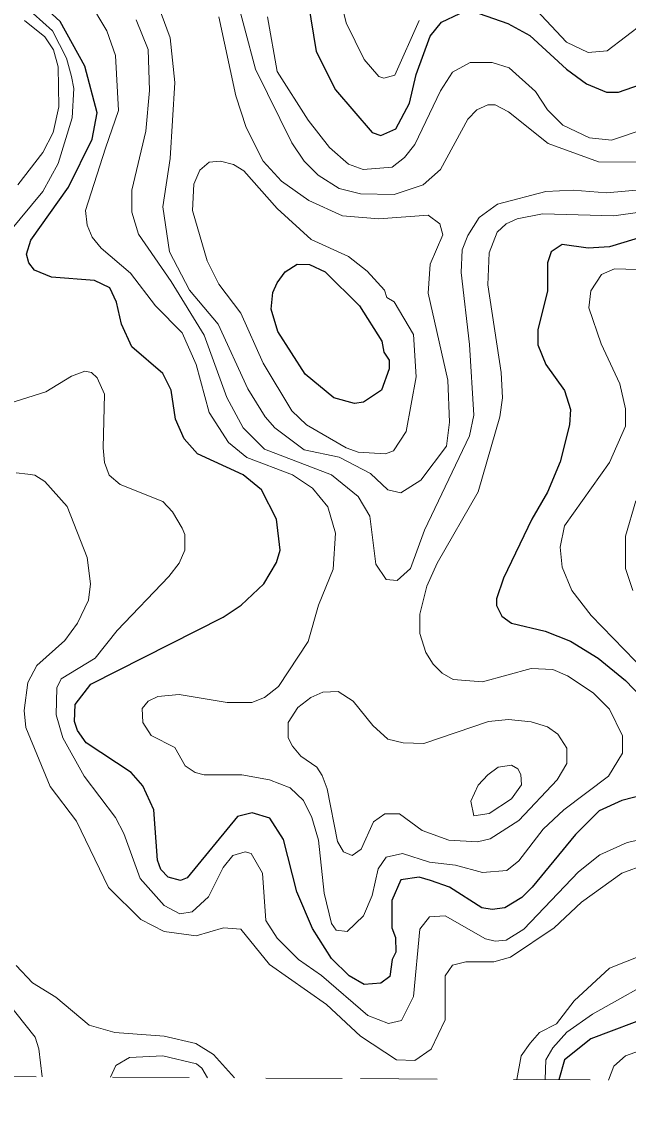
# Model space of a CAD drawing. Extents: x 577 to 602.9, y 7483.8 to 7511.6.
# Drawn here: x 589.137 to 589.93, y 7483.83 to 7485.238 of the extents above; entities that cross this region are included whole.
import ezdxf

# ---------------------------------------------------------------- set-up
doc = ezdxf.new("R2010")
doc.units = 0
doc.header["$LTSCALE"] = 0.032
doc.linetypes.add('SHORT_DASHED', pattern=[2.7, 1.5, -1.2])
for name, color, linetype, lineweight in [('1', 7, 'Continuous', 25), ('2', 7, 'Continuous', 13), ('62', 7, 'SHORT_DASHED', 13)]:
    doc.layers.add(name, color=color, linetype=linetype, lineweight=lineweight)

msp = doc.modelspace()

# ---------------------------------------------------------------- linework, layer by layer
at = {"layer": '1'}
for points in [[(589.3287, 7484.1209), (589.3191, 7484.1312), (589.3144, 7484.1432), (589.3096, 7484.2092), (589.2953, 7484.2402), (589.2802, 7484.2577), (589.2213, 7484.2966), (589.2102, 7484.3125), (589.2062, 7484.3245), (589.207, 7484.3467), (589.2277, 7484.373), (589.4002, 7484.4604), (589.4241, 7484.4763), (589.4535, 7484.5042), (589.4702, 7484.532), (589.475, 7484.5479), (589.4702, 7484.5885), (589.4503, 7484.6266), (589.4265, 7484.6465), (589.3668, 7484.6736), (589.3493, 7484.6934), (589.3382, 7484.7189), (589.3326, 7484.757), (589.3215, 7484.7785), (589.281, 7484.8135), (589.2674, 7484.8429), (589.2611, 7484.8716), (589.2523, 7484.8906), (589.2324, 7484.9002), (589.176, 7484.9042), (589.1537, 7484.9137), (589.1466, 7484.9232), (589.1434, 7484.9344), (589.149, 7484.9527), (589.1983, 7485.0218), (589.2293, 7485.0847), (589.2356, 7485.1189), (589.2197, 7485.1801), (589.1873, 7485.238), (589.1402, 7485.2819)], [(589.5116, 7485.2628), (589.5219, 7485.1992), (589.5473, 7485.1491), (589.595, 7485.0934), (589.6062, 7485.0894), (589.6261, 7485.0982), (589.6436, 7485.1316), (589.6523, 7485.1689), (589.6706, 7485.219), (589.6857, 7485.2373), (589.7096, 7485.2485)], [(589.735, 7485.2485), (589.7724, 7485.2357), (589.801, 7485.2198), (589.8487, 7485.1761), (589.875, 7485.157), (589.9012, 7485.1459), (589.9169, 7485.1461)], [(589.9169, 7485.1461), (589.9831, 7485.1689)], [(590.0101, 7484.9757), (589.9052, 7484.9439), (589.8773, 7484.9423), (589.8431, 7484.9471), (589.8288, 7484.9376), (589.8241, 7484.9232), (589.8241, 7484.8867), (589.8113, 7484.8358), (589.8113, 7484.8159), (589.8217, 7484.7904), (589.8463, 7484.7563), (589.8543, 7484.7316), (589.8527, 7484.7117), (589.8408, 7484.6632), (589.8241, 7484.6235), (589.8034, 7484.5885), (589.7668, 7484.5113), (589.7573, 7484.4843), (589.7573, 7484.4756), (589.7644, 7484.462), (589.7771, 7484.4525), (589.8209, 7484.4422), (589.8543, 7484.4294), (589.8901, 7484.4072), (589.9258, 7484.3777), (589.9775, 7484.3245)], [(590.321, 7484.2815), (590.3083, 7484.2243), (590.2869, 7484.1964), (590.2797, 7484.1289), (590.2646, 7484.0899), (590.2415, 7484.0644), (590.1867, 7484.0255), (590.1517, 7484.0104), (590.0411, 7483.9786), (589.964, 7483.9412), (589.8805, 7483.9102), (589.8463, 7483.8824), (589.8387, 7483.8566)], [(589.9958, 7484.2402), (589.9211, 7484.2211), (589.8916, 7484.2076), (589.8606, 7484.1766), (589.8042, 7484.1082), (589.7907, 7484.0947), (589.7684, 7484.0811), (589.7517, 7484.0788), (589.7382, 7484.0811), (589.696, 7484.1082), (589.6714, 7484.1169), (589.6563, 7484.1209), (589.6324, 7484.1177), (589.6205, 7484.0907), (589.6205, 7484.0549), (589.6253, 7484.0422), (589.6261, 7484.0231), (589.6213, 7484.0136), (589.6181, 7483.9913), (589.6062, 7483.9825), (589.5847, 7483.981), (589.5648, 7483.9921), (589.5418, 7484.0151), (589.5171, 7484.0541), (589.4964, 7484.1018), (589.479, 7484.1702), (589.4615, 7484.198), (589.4384, 7484.2052), (589.4193, 7484.2004), (589.3533, 7484.1201), (589.3446, 7484.1169), (589.3287, 7484.1209)]]:
    msp.add_lwpolyline(points, dxfattribs=at)
msp.add_lwpolyline([(589.5784, 7484.8669), (589.6078, 7484.8207), (589.6102, 7484.8063), (589.6173, 7484.796), (589.6173, 7484.7849), (589.607, 7484.757), (589.5839, 7484.7411), (589.572, 7484.7396), (589.545, 7484.7467), (589.5076, 7484.7777), (589.4718, 7484.8334), (589.463, 7484.8628), (589.4654, 7484.8843), (589.471, 7484.897), (589.4813, 7484.9113), (589.4972, 7484.9216), (589.5131, 7484.9209), (589.5338, 7484.9113)], close=True, dxfattribs=at)
at = {"layer": '2'}
for points in [[(589.4137, 7485.2842), (589.4424, 7485.1761), (589.4901, 7485.0799), (589.506, 7485.056), (589.5243, 7485.0377), (589.5521, 7485.0202), (589.5799, 7485.0131), (589.6237, 7485.0123), (589.6618, 7485.025), (589.6841, 7485.0449), (589.7199, 7485.1109), (589.7318, 7485.1228), (589.7461, 7485.1292), (589.7557, 7485.1292), (589.7732, 7485.1204), (589.8249, 7485.0791), (589.8909, 7485.0552), (589.9457, 7485.0544)], [(589.2245, 7485.266), (589.2484, 7485.2262), (589.2595, 7485.1936), (589.2635, 7485.122), (589.2468, 7485.0727)], [(589.3947, 7485.2445), (589.4169, 7485.1411), (589.4304, 7485.0998), (589.4527, 7485.056), (589.4766, 7485.0298), (589.5124, 7485.0043), (589.5561, 7484.9845), (589.6038, 7484.9805), (589.6682, 7484.9853), (589.6833, 7484.9741), (589.6873, 7484.9598), (589.6706, 7484.9216), (589.6682, 7484.8835), (589.6937, 7484.7698), (589.696, 7484.7149), (589.6921, 7484.6839), (589.6587, 7484.6394), (589.6324, 7484.6227), (589.6157, 7484.6266), (589.5927, 7484.6481), (589.5521, 7484.6696), (589.506, 7484.6791), (589.4678, 7484.7077), (589.4551, 7484.7221), (589.4328, 7484.7586), (589.3939, 7484.8429), (589.3565, 7484.8875), (589.3303, 7484.9376), (589.3215, 7484.9964), (589.3311, 7485.0592), (589.3374, 7485.1586), (589.3311, 7485.2167), (589.312, 7485.2691)], [(589.5537, 7485.2668), (589.5609, 7485.2365), (589.5847, 7485.1888), (589.6038, 7485.1666), (589.6102, 7485.1642), (589.6245, 7485.1682), (589.6563, 7485.2397)], [(589.1052, 7484.9447), (589.1649, 7485.0163), (589.1847, 7485.0529), (589.203, 7485.1125), (589.2054, 7485.1507), (589.2022, 7485.1666), (589.1959, 7485.1904), (589.1776, 7485.2262), (589.1521, 7485.2485)], [(589.8026, 7485.2604), (589.8487, 7485.2111), (589.8773, 7485.1976), (589.902, 7485.2), (589.9497, 7485.2365)], [(589.141, 7485.2397), (589.1674, 7485.2181), (589.1788, 7485.2013), (589.1848, 7485.1791), (589.1855, 7485.1268), (589.1784, 7485.0934), (589.1649, 7485.0672), (589.1323, 7485.025)], [(589.9648, 7485.0202), (589.9012, 7485.0147), (589.8575, 7485.0179), (589.8217, 7485.0163), (589.7589, 7484.9996), (589.735, 7484.9821), (589.7199, 7484.959), (589.7127, 7484.9399), (589.7111, 7484.9105), (589.7223, 7484.8167), (589.7278, 7484.7244), (589.7223, 7484.6974), (589.6634, 7484.5742), (589.6451, 7484.5241), (589.6277, 7484.5082), (589.6133, 7484.5097), (589.5998, 7484.5296), (589.5919, 7484.5924), (589.5768, 7484.6179), (589.5418, 7484.6465), (589.4543, 7484.6799), (589.4265, 7484.7077), (589.405, 7484.7475), (589.3756, 7484.8286), (589.3326, 7484.8986), (589.2897, 7484.9606), (589.281, 7484.9892), (589.281, 7485.0179), (589.2992, 7485.095), (589.304, 7485.1483), (589.3024, 7485.2015), (589.2865, 7485.2405)], [(589.9918, 7485.1117), (589.9076, 7485.0831), (589.8789, 7485.0862), (589.8439, 7485.1029), (589.8241, 7485.1228), (589.8082, 7485.1467), (589.774, 7485.1777), (589.7517, 7485.1848), (589.7231, 7485.1848), (589.7, 7485.1721), (589.6841, 7485.1475), (589.6507, 7485.0775), (589.6372, 7485.0608), (589.6213, 7485.0481), (589.5831, 7485.0449), (589.564, 7485.0521), (589.5394, 7485.0735), (589.5116, 7485.1093), (589.471, 7485.1729), (589.4583, 7485.2445)], [(589.2468, 7485.0727), (589.2205, 7484.9916), (589.2229, 7484.9725), (589.2293, 7484.9566), (589.2412, 7484.9423), (589.2794, 7484.9097), (589.312, 7484.8668), (589.347, 7484.8318), (589.3652, 7484.7904), (589.3819, 7484.7276), (589.4074, 7484.6887), (589.4312, 7484.6688), (589.4909, 7484.6465), (589.5171, 7484.629), (589.537, 7484.6044), (589.5473, 7484.5702), (589.5442, 7484.5233), (589.5251, 7484.4763), (589.5116, 7484.4286), (589.4726, 7484.3698), (589.4543, 7484.3555), (589.4376, 7484.3491), (589.4058, 7484.3491), (589.343, 7484.3595), (589.3151, 7484.3571), (589.3024, 7484.3507), (589.2945, 7484.3412), (589.2953, 7484.3229), (589.3064, 7484.3062), (589.3374, 7484.2903), (589.3509, 7484.2664), (589.3637, 7484.2577), (589.3756, 7484.2545), (589.4249, 7484.2545), (589.4607, 7484.2481), (589.4877, 7484.2378), (589.5052, 7484.2211), (589.5163, 7484.1988), (589.5251, 7484.1694), (589.5322, 7484.1002), (589.5418, 7484.0605), (589.5481, 7484.0517), (589.5624, 7484.0501), (589.5839, 7484.0708), (589.595, 7484.097), (589.603, 7484.132), (589.6133, 7484.1471), (589.6348, 7484.1519), (589.6698, 7484.1408), (589.704, 7484.1368), (589.739, 7484.1273), (589.7708, 7484.1297), (589.7867, 7484.1424), (589.8185, 7484.1837), (589.8455, 7484.2092), (589.9036, 7484.2529), (589.9219, 7484.2831), (589.9219, 7484.3054), (589.9052, 7484.3404), (589.8837, 7484.3618), (589.8503, 7484.3841), (589.8312, 7484.3921), (589.8026, 7484.3936), (589.739, 7484.3762), (589.7008, 7484.3793), (589.6865, 7484.3873), (589.6746, 7484.3992), (589.665, 7484.4143), (589.6571, 7484.439), (589.6571, 7484.4644), (589.6666, 7484.501), (589.6801, 7484.5312), (589.7334, 7484.6243), (589.762, 7484.7221), (589.7652, 7484.7467), (589.7636, 7484.7801), (589.7461, 7484.8946), (589.7477, 7484.936), (589.7581, 7484.963), (589.77, 7484.9741), (589.7843, 7484.9805), (589.8177, 7484.9869), (589.9107, 7484.9845), (590.0403, 7485.0028)], [(590.0141, 7484.9121), (589.9115, 7484.9153), (589.8948, 7484.9081), (589.8805, 7484.8867), (589.8781, 7484.8644), (589.894, 7484.8175), (589.9187, 7484.765), (589.9258, 7484.7324), (589.9258, 7484.7101), (589.9052, 7484.6624), (589.8463, 7484.5797), (589.8408, 7484.5519), (589.8431, 7484.5256), (589.8559, 7484.4954), (589.8813, 7484.4628), (589.9672, 7484.3738)], [(589.1911, 7484.303), (589.1824, 7484.3332), (589.1831, 7484.3682), (589.1887, 7484.3801), (589.2332, 7484.4072), (589.2619, 7484.443), (589.3295, 7484.5137), (589.343, 7484.5312), (589.3501, 7484.5479), (589.3501, 7484.5686), (589.347, 7484.5765), (589.3342, 7484.598), (589.3215, 7484.6115), (589.2658, 7484.6338), (589.2515, 7484.6457), (589.2452, 7484.6624), (589.2436, 7484.6815), (589.2452, 7484.7515), (589.2356, 7484.7729), (589.2285, 7484.7801), (589.2197, 7484.7817), (589.2022, 7484.7753), (589.1688, 7484.7547), (589.1203, 7484.7396)], [(589.1299, 7484.6489), (589.145, 7484.6473)], [(589.145, 7484.6473), (589.1545, 7484.6457), (589.1672, 7484.6378), (589.1967, 7484.6052), (589.2229, 7484.5384), (589.2269, 7484.5042), (589.2245, 7484.4827), (589.2102, 7484.4525), (589.1935, 7484.4302), (589.1569, 7484.3976), (589.145, 7484.3754), (589.1402, 7484.3388), (589.1426, 7484.3165), (589.1744, 7484.2394), (589.2086, 7484.1941), (589.2507, 7484.1074), (589.2929, 7484.066), (589.3231, 7484.0501), (589.3652, 7484.0446), (589.401, 7484.0549), (589.4233, 7484.0533), (589.4607, 7484.0072), (589.5354, 7483.9547), (589.5799, 7483.9134), (589.6269, 7483.8824), (589.6507, 7483.8816), (589.6722, 7483.8967), (589.6905, 7483.9348), (589.6905, 7483.9921), (589.7, 7484.0064), (589.7175, 7484.0104), (589.7541, 7484.0104), (589.7756, 7484.0167), (589.8328, 7484.0549), (589.8686, 7484.0883), (589.9211, 7484.1265), (589.9521, 7484.1376)], [(589.9354, 7484.4954), (589.9258, 7484.5241), (589.9258, 7484.5662), (589.9394, 7484.6123)], [(589.9966, 7484.1813), (589.9282, 7484.1662), (589.8924, 7484.1503), (589.8646, 7484.1281), (589.793, 7484.0533), (589.77, 7484.039), (589.7557, 7484.0374), (589.743, 7484.0406), (589.6905, 7484.0708), (589.6698, 7484.0692), (589.6571, 7484.0533), (589.6491, 7483.9651), (589.6332, 7483.934), (589.6165, 7483.9301), (589.5895, 7483.9404), (589.529, 7483.9929), (589.4988, 7484.0136), (589.471, 7484.0414), (589.4559, 7484.0644), (589.4519, 7484.1265), (589.4368, 7484.1519), (589.4289, 7484.1543), (589.413, 7484.1495), (589.4002, 7484.1336), (589.3811, 7484.0955), (589.3597, 7484.0756), (589.3438, 7484.0732), (589.3231, 7484.0843), (589.2921, 7484.1193), (589.2706, 7484.1782), (589.2595, 7484.1988), (589.2189, 7484.2529), (589.1911, 7484.303)], [(590.1867, 7484.0756), (590.1294, 7484.0573), (590.0992, 7484.0414), (589.9791, 7483.9961), (589.8829, 7483.942), (589.8495, 7483.9189), (589.8312, 7483.8983), (589.8218, 7483.8827), (589.821, 7483.8567)], [(589.9974, 7484.039), (589.9052, 7484.0024), (589.859, 7483.9595), (589.8357, 7483.9295), (589.8137, 7483.9181), (589.8016, 7483.9042), (589.7898, 7483.8877), (589.7839, 7483.8569)], [(589.9036, 7483.8562), (589.9107, 7483.8744), (589.9258, 7483.8879), (589.9576, 7483.8991), (589.9799, 7483.9134), (590.0451, 7483.9404), (590.1151, 7483.9802), (590.2081, 7484.0096), (590.263, 7484.043), (590.3028, 7484.0501), (590.3171, 7484.043), (590.3195, 7484.0358), (590.3139, 7484.0104), (590.2932, 7483.9627), (590.2789, 7483.9404), (590.2487, 7483.9102), (590.2423, 7483.8991), (590.2391, 7483.876), (590.2461, 7483.8542)], [(589.1299, 7484.0056), (589.1513, 7483.9833), (589.1816, 7483.9643), (589.2253, 7483.9277), (589.2587, 7483.9181), (589.3231, 7483.9134), (589.3647, 7483.9039), (589.3878, 7483.8896), (589.4152, 7483.8591)], [(589.1179, 7483.9587), (589.1548, 7483.9124), (589.1596, 7483.8968), (589.1638, 7483.8605)], [(589.2534, 7483.86), (589.2601, 7483.8751), (589.2778, 7483.8855), (589.3215, 7483.8879), (589.3654, 7483.8773), (589.3725, 7483.8719), (589.3798, 7483.8593)]]:
    msp.add_lwpolyline(points, dxfattribs=at)
for points in [[(589.5609, 7484.6815), (589.5092, 7484.7117), (589.4901, 7484.73), (589.4527, 7484.792), (589.4233, 7484.8572), (589.3947, 7484.8954), (589.3796, 7484.9256), (589.3605, 7484.9916), (589.3621, 7485.0258), (589.37, 7485.0441), (589.3819, 7485.0544), (589.397, 7485.056), (589.4137, 7485.0513), (589.4273, 7485.0433), (589.471, 7484.994), (589.5155, 7484.9535), (589.564, 7484.9312), (589.5887, 7484.9121), (589.611, 7484.8875), (589.6141, 7484.8779), (589.6237, 7484.8723), (589.6491, 7484.8294), (589.6523, 7484.7745), (589.6396, 7484.703), (589.6229, 7484.6775), (589.6125, 7484.6736), (589.5768, 7484.6759)], [(589.5958, 7484.3189), (589.6157, 7484.3014), (589.6356, 7484.2966), (589.6626, 7484.2958), (589.7469, 7484.3245), (589.7732, 7484.3269), (589.8026, 7484.3237), (589.8241, 7484.3173), (589.8376, 7484.3078), (589.8495, 7484.2895), (589.8495, 7484.2696), (589.8368, 7484.2481), (589.7867, 7484.1949), (589.7493, 7484.171), (589.7326, 7484.167), (589.6952, 7484.1694), (589.6603, 7484.1821), (589.6308, 7484.2036), (589.6117, 7484.2036), (589.5966, 7484.1933), (589.5807, 7484.1575), (589.5688, 7484.1495), (589.5577, 7484.1543), (589.5497, 7484.1678), (589.5362, 7484.2362), (589.5298, 7484.2537), (589.5227, 7484.2648), (589.502, 7484.2791), (589.4909, 7484.2919), (589.4853, 7484.303), (589.4853, 7484.3229), (589.498, 7484.3428), (589.5147, 7484.3555), (589.5306, 7484.3626), (589.5505, 7484.3634), (589.5704, 7484.3507)], [(589.7461, 7484.2545), (589.7597, 7484.2648), (589.7771, 7484.2672), (589.7851, 7484.2624), (589.7891, 7484.2553), (589.7899, 7484.2418), (589.7771, 7484.2235), (589.7477, 7484.2044), (589.7278, 7484.2012), (589.7239, 7484.2203), (589.7334, 7484.241)]]:
    msp.add_lwpolyline(points, close=True, dxfattribs=at)
at = {"layer": '62'}
msp.add_lwpolyline([(587.4843, 7483.8703), (588.0082, 7483.8673), (588.532, 7483.8643), (589.0559, 7483.8612), (589.5798, 7483.8581), (590.1037, 7483.855), (590.6276, 7483.8519), (591.1515, 7483.8488), (591.6754, 7483.8456), (592.1993, 7483.8425), (592.7232, 7483.8393), (593.247, 7483.8361), (593.7709, 7483.8329), (594.2948, 7483.8296)], dxfattribs=at)

doc.saveas('drawing.dxf')
